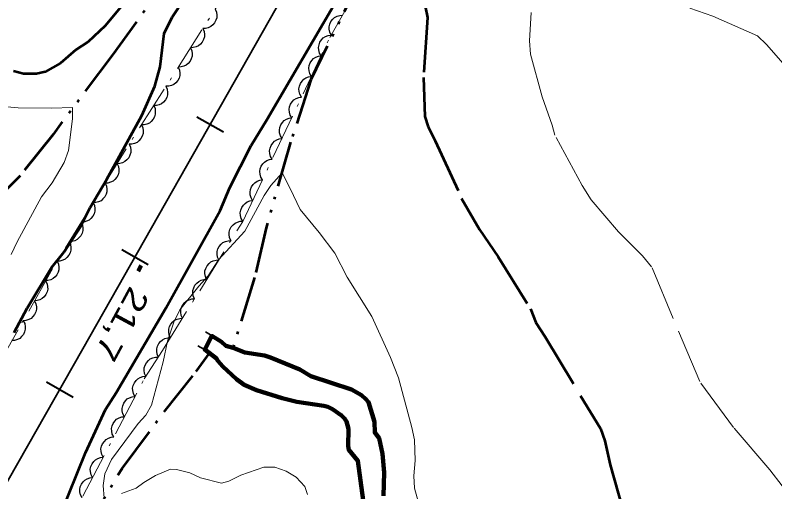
# Model space of a CAD drawing. Extents: x 386081 to 389416, y 5130568 to 5134082.
# Drawn here: x 387638.7 to 387738.2, y 5131641.6 to 5131704.1 of the extents above; entities that cross this region are included whole.
import ezdxf

# ---------------------------------------------------------------- set-up
doc = ezdxf.new("R2010")
doc.units = 0
doc.header["$LTSCALE"] = 1.2
for name, pattern in [('DASH_DOUBLE_DOT', [9.2, 5, -1.2, 0.3, -1.2, 0.3, -1.2]), ('DOT_DASHED', [7.7, 5, -1.2, 0.3, -1.2]), ('LONG_DASHED', [7.5, 6, -1.5])]:
    doc.linetypes.add(name, pattern=pattern)
for name, color, linetype, lineweight in [('1', 7, 'Continuous', 53), ('2', 7, 'Continuous', 13), ('23', 7, 'Continuous', 40), ('26', 7, 'Continuous', 35), ('3', 7, 'Continuous', 140), ('4', 7, 'DASH_DOUBLE_DOT', 53), ('44', 7, 'Continuous', 25)]:
    doc.layers.add(name, color=color, linetype=linetype, lineweight=lineweight)

msp = doc.modelspace()

# ---------------------------------------------------------------- linework, layer by layer
at = {"layer": '1'}
for points in [[(387638.53, 5131662.5), (387640.21, 5131665.69), (387643.47, 5131671.05), (387645.1, 5131673.09), (387647.28, 5131676.45), (387648.48, 5131678.88), (387650.64, 5131682.51), (387655.26, 5131690.95), (387656.95, 5131694.8), (387657.66, 5131697.32), (387658.2, 5131701.69), (387659.26, 5131703.87), (387660.86, 5131706.33), (387668.38, 5131718.48), (387671.94, 5131724.8), (387679.85, 5131739.53), (387684.83, 5131749.55), (387689.23, 5131757.59), (387691.08, 5131760.34), (387692.07, 5131761.28), (387692.72, 5131762.3), (387693.12, 5131763.66)], [(387644.61, 5131638.59), (387647.88, 5131646.7), (387650.51, 5131652.41), (387651.89, 5131654.59), (387658.42, 5131665.69), (387665.52, 5131678.48), (387666.82, 5131681.51), (387669.58, 5131687.03), (387671.63, 5131690.38), (387680.71, 5131705.84), (387692.13, 5131724.66), (387692.55, 5131725.18)]]:
    msp.add_lwpolyline(points, dxfattribs=at)
at = {"layer": '1', "linetype": 'LONG_DASHED'}
for points in [[(387668.62, 5131732.58), (387667.98, 5131729.91), (387663.69, 5131722.18), (387660.79, 5131717.62), (387652.43, 5131705.09), (387650.44, 5131702.73), (387648.24, 5131700.63), (387646.59, 5131699.55), (387644.58, 5131697.83), (387642.57, 5131696.67), (387641.46, 5131696.42), (387639.73, 5131696.41), (387638.42, 5131696.75)], [(387691.78, 5131708.38), (387692.7, 5131703.8), (387692.19, 5131695.92), (387692.36, 5131690.84), (387692.78, 5131689.47), (387693.73, 5131687.65), (387697.19, 5131680.07), (387699.52, 5131675.98), (387701.96, 5131672.4), (387706.2, 5131665.58), (387706.93, 5131663.8), (387708.14, 5131661.91), (387715.4, 5131649.88), (387715.94, 5131648.28), (387716.65, 5131645.12), (387718.28, 5131639.4)]]:
    msp.add_lwpolyline(points, dxfattribs=at)
at = {"layer": '2', "linetype": 'LONG_DASHED'}
for points in [[(387727.11, 5131705.03), (387730.12, 5131704), (387735.97, 5131701.41), (387737.16, 5131700.26), (387739.32, 5131697.78)], [(387739.19, 5131642.38), (387737.58, 5131644.47), (387732.82, 5131650.05), (387728.43, 5131656.05), (387722.1, 5131671.09), (387720.88, 5131672.54), (387717.76, 5131675.68), (387714.17, 5131679.87), (387713, 5131681.76), (387709.42, 5131688.36), (387709.07, 5131689.7), (387707.75, 5131693.41), (387706.21, 5131698.99), (387706.1, 5131700.73), (387706.31, 5131704.45)]]:
    msp.add_lwpolyline(points, dxfattribs=at)
at = {"layer": '2'}
for points in [[(387638.15, 5131672.73), (387638.92, 5131674.37), (387642.13, 5131680.3), (387643.5, 5131682.13), (387645.09, 5131684.78), (387645.64, 5131686.38), (387646.19, 5131690.53), (387646.17, 5131692.01), (387643.41, 5131691.91), (387639.04, 5131691.97), (387635.11, 5131692.32)], [(387691.86, 5131639.05), (387691.03, 5131642.09), (387690.92, 5131643.67), (387691.1, 5131645.72), (387691.02, 5131648.4), (387690.66, 5131650.05), (387688.92, 5131656.54), (387687.87, 5131659.23), (387685.42, 5131664.61), (387682.19, 5131669.75), (387680.57, 5131672.88), (387678.53, 5131675.62), (387676.01, 5131678.62), (387674.73, 5131681.38), (387673.66, 5131683.44), (387672.16, 5131681.79), (387671.29, 5131680.46), (387668.78, 5131675.78), (387665.32, 5131672), (387663.96, 5131669.91), (387662.72, 5131668.55), (387660.26, 5131665.46), (387659.44, 5131663.83), (387658.61, 5131661.36), (387658.06, 5131658.66), (387656.51, 5131652.94), (387655.79, 5131651.66), (387654.79, 5131650.55), (387651.27, 5131645.84), (387650.42, 5131643.94), (387650.18, 5131642.44), (387650.34, 5131640.75)], [(387652.59, 5131641.37), (387654.54, 5131642.08), (387655.51, 5131642.8), (387657.04, 5131643.72), (387659.02, 5131644.55), (387659.82, 5131644.51), (387661.57, 5131644.09), (387662.97, 5131643.44), (387665.7, 5131642.71), (387666.65, 5131642.97), (387668.22, 5131643.76), (387671.26, 5131644.84), (387672.71, 5131644.83), (387674.18, 5131644.3), (387675.51, 5131643.5), (387676.62, 5131642.3), (387676.99, 5131641.26)]]:
    msp.add_lwpolyline(points, dxfattribs=at)
at = {"layer": '23'}
for p, q in [((387662.49, 5131690.79), (387665.97, 5131688.82)), ((387652.63, 5131673.38), (387656.11, 5131671.42)), ((387642.76, 5131656), (387646.24, 5131654.01))]:
    msp.add_line(p, q, dxfattribs=at)
at = {"layer": '23', "lineweight": 35}
msp.add_lwpolyline([(388350.66, 5132898.63), (388202.91, 5132638.38), (388174.85, 5132589.18), (388148.16, 5132542.09), (388122.46, 5132497.01), (388036.96, 5132346.4), (388027.91, 5132330.61), (387994.29, 5132271.3), (387943.96, 5132182.8), (387915.65, 5132132.74), (387888.36, 5132084.71), (387863.09, 5132039.98), (387797.42, 5131924.62), (387647.54, 5131660.34), (387567.35, 5131519.3), (387534.84, 5131461.86), (387476.24, 5131358.73)], dxfattribs=at)
at = {"layer": '26'}
for p, q in [((387664.49, 5131662.06), (387663.49, 5131660.26)), ((387664.49, 5131662.06), (387663.59, 5131662.56)), ((387663.49, 5131660.26), (387662.59, 5131660.76))]:
    msp.add_line(p, q, dxfattribs=at)
at = {"layer": '3'}
msp.add_line((387655.16, 5131671.26), (387654.78, 5131670.55), dxfattribs=at)
at = {"layer": '4'}
for points in [[(387687.56, 5131759.03), (387675.82, 5131738.45), (387661, 5131712.22), (387651.45, 5131698.94), (387643.62, 5131688.48), (387639.31, 5131683.05), (387635.14, 5131678.96)], [(387710.1, 5131754.41), (387697.83, 5131733.47), (387684.4, 5131709.96), (387677.42, 5131695.63), (387674.76, 5131687.46), (387671.55, 5131676.22), (387670.04, 5131669.72), (387667.22, 5131660.49)], [(387624.34, 5131597.93), (387631.64, 5131610.29), (387638.82, 5131623.01), (387646.44, 5131634.3), (387652.67, 5131644.67), (387658.2, 5131652.09), (387662.4, 5131657.38), (387664.14, 5131659.76)]]:
    msp.add_lwpolyline(points, dxfattribs=at)
at = {"layer": '4', "linetype": 'Continuous', "lineweight": 90}
msp.add_lwpolyline([(387686.96, 5131641.05), (387687.04, 5131644.13), (387686.82, 5131646.59), (387686.37, 5131648.63), (387685.79, 5131649.37), (387685.75, 5131650.76), (387684.98, 5131653.36), (387684.65, 5131653.76), (387684.06, 5131654.25), (387682.77, 5131655.01), (387677.44, 5131656.78), (387675.98, 5131657.63), (387672.11, 5131659.21), (387671.35, 5131659.46), (387668.78, 5131659.88), (387667.22, 5131660.49), (387666.28, 5131660.76), (387665.69, 5131661.26), (387664.46, 5131662.04), (387663.52, 5131660.26), (387665.07, 5131659.08), (387665.24, 5131658.76), (387665.89, 5131658.05), (387667.67, 5131656.38), (387668.66, 5131655.63), (387670.3, 5131654.94), (387673.64, 5131653.86), (387675.58, 5131653.41), (387679.12, 5131652.88), (387679.64, 5131652.74), (387680.28, 5131652.43), (387681.46, 5131651.61), (387681.84, 5131651.22), (387682.1, 5131650.8), (387682.35, 5131649.86), (387682.33, 5131647.59), (387682.39, 5131647.09), (387683.58, 5131645.66), (387684.28, 5131640.5)], dxfattribs=at)
at = {"layer": '44', "linetype": 'DOT_DASHED', "lineweight": 13}
for points in [[(387629.7, 5131608.49), (387640.15, 5131626.74), (387643.25, 5131632.84), (387655.58, 5131656.43), (387657.97, 5131660.13), (387668.5, 5131677.07), (387679.89, 5131701.17), (387682.22, 5131705.26), (387687.51, 5131713.78), (387691.54, 5131719.57), (387699.42, 5131731.42), (387702.94, 5131737.48), (387706.85, 5131744.99), (387710.82, 5131753.3), (387714.47, 5131759.86), (387716.56, 5131762.97), (387721.58, 5131771.05)], [(387699.57, 5131767.54), (387688.71, 5131747.33), (387686.31, 5131742.17), (387679.76, 5131728.98), (387677.01, 5131724.36), (387668.11, 5131709.98), (387653.22, 5131686.59), (387643.37, 5131670.54), (387639.04, 5131662.83), (387616.76, 5131623.8)]]:
    msp.add_lwpolyline(points, dxfattribs=at)
at = {"layer": '44'}
for points in [[(387664.88, 5131704.9), (387665.04, 5131704.52), (387665.09, 5131704.11), (387665.08, 5131703.78), (387664.97, 5131703.45), (387664.8, 5131703.12), (387664.55, 5131702.83), (387664.3, 5131702.62), (387663.98, 5131702.47), (387663.62, 5131702.38), (387663.26, 5131702.37)], [(387680.07, 5131701.49), (387679.89, 5131701.87), (387679.82, 5131702.27), (387679.81, 5131702.6), (387679.9, 5131702.94), (387680.06, 5131703.27), (387680.3, 5131703.57), (387680.53, 5131703.8), (387680.85, 5131703.96), (387681.2, 5131704.07), (387681.56, 5131704.1)], [(387663.26, 5131702.37), (387663.43, 5131701.98), (387663.48, 5131701.58), (387663.47, 5131701.25), (387663.36, 5131700.92), (387663.19, 5131700.59), (387662.94, 5131700.3), (387662.69, 5131700.09), (387662.37, 5131699.94), (387662.01, 5131699.85), (387661.65, 5131699.84)], [(387678.77, 5131698.79), (387678.55, 5131699.15), (387678.46, 5131699.55), (387678.42, 5131699.88), (387678.49, 5131700.22), (387678.61, 5131700.57), (387678.83, 5131700.88), (387679.05, 5131701.13), (387679.35, 5131701.31), (387679.69, 5131701.45), (387680.05, 5131701.5)], [(387661.65, 5131699.84), (387661.82, 5131699.45), (387661.87, 5131699.05), (387661.86, 5131698.72), (387661.75, 5131698.38), (387661.58, 5131698.06), (387661.33, 5131697.77), (387661.08, 5131697.55), (387660.76, 5131697.41), (387660.4, 5131697.32), (387660.04, 5131697.31)], [(387677.48, 5131696.08), (387677.27, 5131696.44), (387677.18, 5131696.83), (387677.14, 5131697.16), (387677.2, 5131697.51), (387677.33, 5131697.86), (387677.55, 5131698.17), (387677.77, 5131698.42), (387678.07, 5131698.6), (387678.41, 5131698.74), (387678.77, 5131698.79)], [(387660.04, 5131697.31), (387660.21, 5131696.92), (387660.25, 5131696.52), (387660.25, 5131696.19), (387660.14, 5131695.85), (387659.97, 5131695.53), (387659.71, 5131695.24), (387659.47, 5131695.02), (387659.15, 5131694.88), (387658.79, 5131694.79), (387658.43, 5131694.78)], [(387676.2, 5131693.37), (387675.99, 5131693.73), (387675.89, 5131694.12), (387675.86, 5131694.45), (387675.92, 5131694.8), (387676.05, 5131695.14), (387676.27, 5131695.46), (387676.48, 5131695.7), (387676.78, 5131695.89), (387677.13, 5131696.02), (387677.48, 5131696.08)], [(387658.43, 5131694.78), (387658.6, 5131694.39), (387658.64, 5131693.99), (387658.64, 5131693.66), (387658.53, 5131693.32), (387658.36, 5131693), (387658.1, 5131692.71), (387657.86, 5131692.49), (387657.54, 5131692.35), (387657.18, 5131692.26), (387656.82, 5131692.25)], [(387674.92, 5131690.66), (387674.71, 5131691.01), (387674.61, 5131691.41), (387674.58, 5131691.74), (387674.64, 5131692.08), (387674.77, 5131692.43), (387674.99, 5131692.74), (387675.2, 5131692.99), (387675.5, 5131693.17), (387675.85, 5131693.31), (387676.2, 5131693.37)], [(387656.82, 5131692.25), (387656.99, 5131691.86), (387657.03, 5131691.46), (387657.03, 5131691.13), (387656.92, 5131690.79), (387656.75, 5131690.46), (387656.49, 5131690.18), (387656.25, 5131689.96), (387655.93, 5131689.82), (387655.57, 5131689.72), (387655.21, 5131689.71)], [(387673.64, 5131687.94), (387673.43, 5131688.3), (387673.33, 5131688.7), (387673.29, 5131689.03), (387673.36, 5131689.37), (387673.49, 5131689.72), (387673.71, 5131690.03), (387673.92, 5131690.28), (387674.22, 5131690.46), (387674.56, 5131690.6), (387674.92, 5131690.66)], [(387655.21, 5131689.71), (387655.38, 5131689.33), (387655.42, 5131688.93), (387655.42, 5131688.6), (387655.31, 5131688.26), (387655.14, 5131687.93), (387654.88, 5131687.65), (387654.64, 5131687.43), (387654.32, 5131687.29), (387653.96, 5131687.19), (387653.6, 5131687.18)], [(387672.36, 5131685.23), (387672.14, 5131685.59), (387672.05, 5131685.99), (387672.01, 5131686.31), (387672.08, 5131686.66), (387672.2, 5131687.01), (387672.42, 5131687.32), (387672.64, 5131687.57), (387672.94, 5131687.75), (387673.28, 5131687.89), (387673.64, 5131687.94)], [(387653.59, 5131687.19), (387653.76, 5131686.81), (387653.81, 5131686.41), (387653.81, 5131686.08), (387653.71, 5131685.74), (387653.55, 5131685.41), (387653.29, 5131685.12), (387653.05, 5131684.9), (387652.74, 5131684.75), (387652.38, 5131684.65), (387652.02, 5131684.63)], [(387671.07, 5131682.52), (387670.86, 5131682.88), (387670.77, 5131683.27), (387670.73, 5131683.6), (387670.79, 5131683.95), (387670.92, 5131684.29), (387671.14, 5131684.61), (387671.36, 5131684.85), (387671.66, 5131685.04), (387672, 5131685.18), (387672.36, 5131685.23)], [(387652.02, 5131684.63), (387652.19, 5131684.25), (387652.24, 5131683.85), (387652.24, 5131683.52), (387652.14, 5131683.18), (387651.98, 5131682.85), (387651.72, 5131682.56), (387651.49, 5131682.34), (387651.17, 5131682.19), (387650.81, 5131682.09), (387650.45, 5131682.08)], [(387650.45, 5131682.08), (387650.62, 5131681.7), (387650.68, 5131681.29), (387650.67, 5131680.96), (387650.57, 5131680.63), (387650.41, 5131680.29), (387650.16, 5131680.01), (387649.92, 5131679.78), (387649.6, 5131679.64), (387649.24, 5131679.54), (387648.88, 5131679.52)], [(387669.79, 5131679.81), (387669.58, 5131680.17), (387669.48, 5131680.56), (387669.45, 5131680.89), (387669.51, 5131681.23), (387669.64, 5131681.58), (387669.86, 5131681.9), (387670.07, 5131682.14), (387670.38, 5131682.32), (387670.72, 5131682.46), (387671.07, 5131682.52)], [(387668.51, 5131677.09), (387668.3, 5131677.45), (387668.2, 5131677.85), (387668.17, 5131678.18), (387668.23, 5131678.52), (387668.36, 5131678.87), (387668.58, 5131679.18), (387668.79, 5131679.43), (387669.09, 5131679.61), (387669.44, 5131679.75), (387669.79, 5131679.81)], [(387648.88, 5131679.52), (387649.05, 5131679.14), (387649.11, 5131678.74), (387649.11, 5131678.41), (387649, 5131678.07), (387648.84, 5131677.74), (387648.59, 5131677.45), (387648.35, 5131677.23), (387648.03, 5131677.08), (387647.67, 5131676.98), (387647.31, 5131676.96)], [(387647.31, 5131676.96), (387647.48, 5131676.58), (387647.54, 5131676.18), (387647.54, 5131675.85), (387647.43, 5131675.51), (387647.27, 5131675.18), (387647.02, 5131674.89), (387646.78, 5131674.67), (387646.46, 5131674.52), (387646.1, 5131674.42), (387645.74, 5131674.41)], [(387666.93, 5131674.54), (387666.76, 5131674.93), (387666.71, 5131675.33), (387666.71, 5131675.66), (387666.81, 5131676), (387666.98, 5131676.33), (387667.24, 5131676.61), (387667.48, 5131676.83), (387667.8, 5131676.98), (387668.15, 5131677.08), (387668.51, 5131677.09)], [(387645.74, 5131674.41), (387645.91, 5131674.03), (387645.97, 5131673.62), (387645.97, 5131673.29), (387645.87, 5131672.95), (387645.7, 5131672.62), (387645.45, 5131672.34), (387645.21, 5131672.11), (387644.89, 5131671.96), (387644.53, 5131671.86), (387644.17, 5131671.85)], [(387665.35, 5131672), (387665.18, 5131672.38), (387665.13, 5131672.78), (387665.13, 5131673.11), (387665.23, 5131673.45), (387665.4, 5131673.78), (387665.65, 5131674.06), (387665.89, 5131674.28), (387666.21, 5131674.43), (387666.57, 5131674.53), (387666.93, 5131674.54)], [(387644.17, 5131671.85), (387644.35, 5131671.47), (387644.4, 5131671.06), (387644.4, 5131670.73), (387644.3, 5131670.4), (387644.13, 5131670.07), (387643.88, 5131669.78), (387643.64, 5131669.56), (387643.32, 5131669.41), (387642.96, 5131669.31), (387642.6, 5131669.29)], [(387663.76, 5131669.45), (387663.59, 5131669.83), (387663.54, 5131670.23), (387663.54, 5131670.56), (387663.65, 5131670.9), (387663.81, 5131671.23), (387664.07, 5131671.52), (387664.31, 5131671.74), (387664.63, 5131671.88), (387664.99, 5131671.98), (387665.35, 5131672)], [(387642.65, 5131669.26), (387642.84, 5131668.89), (387642.91, 5131668.49), (387642.92, 5131668.16), (387642.83, 5131667.82), (387642.68, 5131667.48), (387642.44, 5131667.18), (387642.21, 5131666.95), (387641.9, 5131666.79), (387641.54, 5131666.68), (387641.18, 5131666.65)], [(387662.18, 5131666.9), (387662.01, 5131667.28), (387661.96, 5131667.69), (387661.96, 5131668.02), (387662.06, 5131668.35), (387662.23, 5131668.68), (387662.48, 5131668.97), (387662.73, 5131669.19), (387663.05, 5131669.34), (387663.4, 5131669.43), (387663.76, 5131669.45)], [(387660.59, 5131664.35), (387660.42, 5131664.73), (387660.37, 5131665.14), (387660.38, 5131665.47), (387660.48, 5131665.8), (387660.65, 5131666.13), (387660.9, 5131666.42), (387661.14, 5131666.64), (387661.46, 5131666.79), (387661.82, 5131666.89), (387662.18, 5131666.9)], [(387641.18, 5131666.65), (387641.37, 5131666.27), (387641.44, 5131665.87), (387641.45, 5131665.54), (387641.36, 5131665.2), (387641.21, 5131664.87), (387640.97, 5131664.57), (387640.74, 5131664.34), (387640.43, 5131664.18), (387640.07, 5131664.06), (387639.71, 5131664.03)], [(387639.72, 5131664.03), (387639.91, 5131663.65), (387639.97, 5131663.25), (387639.98, 5131662.92), (387639.89, 5131662.58), (387639.74, 5131662.25), (387639.49, 5131661.95), (387639.26, 5131661.72), (387638.95, 5131661.56), (387638.59, 5131661.45), (387638.24, 5131661.42)], [(387659.01, 5131661.8), (387658.84, 5131662.19), (387658.79, 5131662.59), (387658.79, 5131662.92), (387658.9, 5131663.26), (387659.06, 5131663.59), (387659.32, 5131663.87), (387659.56, 5131664.09), (387659.88, 5131664.24), (387660.24, 5131664.34), (387660.59, 5131664.35)], [(387657.43, 5131659.26), (387657.26, 5131659.64), (387657.21, 5131660.04), (387657.21, 5131660.37), (387657.31, 5131660.71), (387657.48, 5131661.04), (387657.73, 5131661.33), (387657.97, 5131661.55), (387658.29, 5131661.69), (387658.65, 5131661.79), (387659.01, 5131661.8)], [(387655.78, 5131656.75), (387655.62, 5131657.13), (387655.58, 5131657.54), (387655.59, 5131657.87), (387655.69, 5131658.2), (387655.87, 5131658.53), (387656.13, 5131658.81), (387656.37, 5131659.03), (387656.69, 5131659.17), (387657.05, 5131659.26), (387657.41, 5131659.27)], [(387654.36, 5131654.11), (387654.17, 5131654.47), (387654.09, 5131654.87), (387654.06, 5131655.2), (387654.14, 5131655.54), (387654.28, 5131655.89), (387654.52, 5131656.19), (387654.74, 5131656.43), (387655.05, 5131656.6), (387655.4, 5131656.72), (387655.75, 5131656.76)], [(387652.98, 5131651.45), (387652.78, 5131651.81), (387652.7, 5131652.21), (387652.67, 5131652.54), (387652.75, 5131652.89), (387652.89, 5131653.23), (387653.13, 5131653.53), (387653.35, 5131653.77), (387653.66, 5131653.94), (387654.01, 5131654.06), (387654.36, 5131654.11)], [(387651.59, 5131648.79), (387651.39, 5131649.16), (387651.31, 5131649.55), (387651.29, 5131649.88), (387651.36, 5131650.23), (387651.5, 5131650.57), (387651.74, 5131650.87), (387651.96, 5131651.11), (387652.27, 5131651.28), (387652.62, 5131651.41), (387652.98, 5131651.45)], [(387650.2, 5131646.13), (387650, 5131646.5), (387649.92, 5131646.9), (387649.9, 5131647.23), (387649.97, 5131647.57), (387650.12, 5131647.91), (387650.35, 5131648.21), (387650.57, 5131648.45), (387650.88, 5131648.62), (387651.23, 5131648.75), (387651.59, 5131648.79)], [(387648.81, 5131643.47), (387648.61, 5131643.84), (387648.53, 5131644.24), (387648.51, 5131644.57), (387648.58, 5131644.91), (387648.73, 5131645.25), (387648.96, 5131645.56), (387649.18, 5131645.79), (387649.49, 5131645.96), (387649.84, 5131646.09), (387650.2, 5131646.13)], [(387647.42, 5131640.81), (387647.22, 5131641.18), (387647.14, 5131641.58), (387647.12, 5131641.91), (387647.19, 5131642.25), (387647.34, 5131642.59), (387647.57, 5131642.9), (387647.79, 5131643.13), (387648.1, 5131643.31), (387648.45, 5131643.43), (387648.81, 5131643.47)]]:
    msp.add_lwpolyline(points, dxfattribs=at)

# ---------------------------------------------------------------- texts
at = {"layer": '3', "width": 1.3}
msp.add_text('21,7   ', height=3, rotation=241.605, dxfattribs=at).set_placement((387653.75, 5131668.74))

doc.saveas('drawing.dxf')
